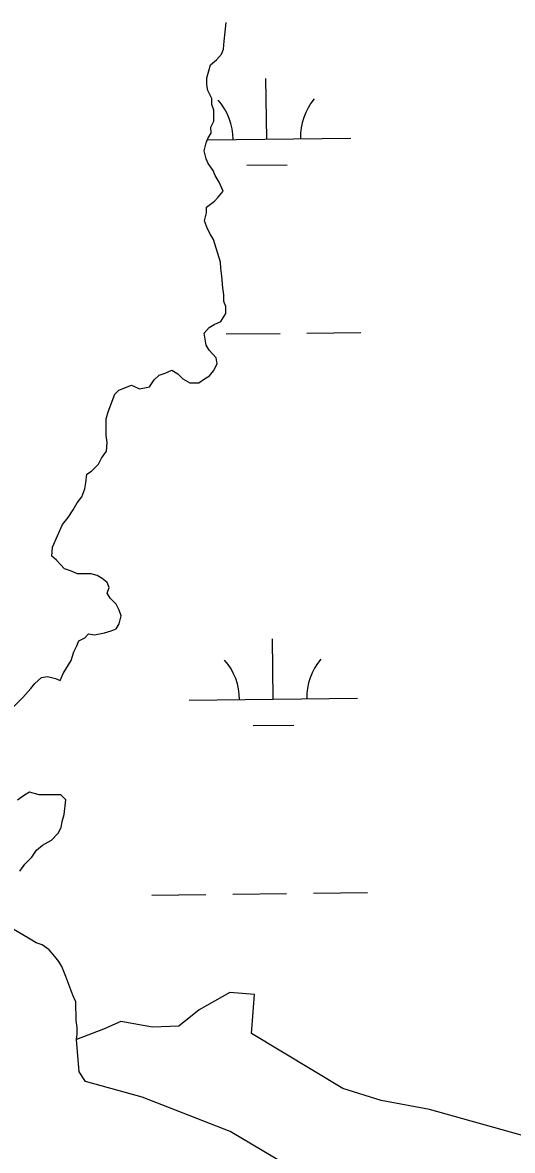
# Model space of a CAD drawing. Extents: x 3683613 to 3738215, y 469626 to 495384.
# Drawn here: x 3716747 to 3717038, y 479456 to 480126 of the extents above; entities that cross this region are included whole.
import ezdxf

# ---------------------------------------------------------------- set-up
doc = ezdxf.new("R2010")
doc.units = 0
doc.layers.add('V-TOPO-SHOR', color=7, linetype='Continuous')
doc.layers.add('V-WETL-SWMP', color=7, linetype='Continuous')

msp = doc.modelspace()

# ---------------------------------------------------------------- linework, layer by layer
at = {"layer": 'V-TOPO-SHOR'}
for points in [[(3716860.94, 480073.65), (3716859.74, 480077.16), (3716859.72, 480080.67), (3716857.35, 480085.34), (3716856.75, 480088.86), (3716856.72, 480092.96), (3716857.87, 480097.06), (3716859.02, 480100.59), (3716862.52, 480103.53), (3716865.43, 480107.07), (3716866.58, 480110), (3716867.14, 480114.69), (3716868.25, 480125.83)], [(3716758.6, 479736.81), (3716762.11, 479737.41), (3716766.81, 479736.27), (3716769.74, 479735.11), (3716771.47, 479739.23), (3716776.12, 479746.87), (3716777.84, 479752.15), (3716779.58, 479755.67), (3716780.73, 479758.61), (3716784.24, 479760.39), (3716786.57, 479762.74), (3716790.09, 479762.18), (3716795.94, 479763.38), (3716800.03, 479764.58), (3716802.96, 479765.77), (3716804.7, 479768.71), (3716805.84, 479773.4), (3716804.65, 479776.91), (3716802.87, 479780.41), (3716799.34, 479783.91), (3716797.56, 479786.83), (3716798.71, 479790.35), (3716797.52, 479793.27), (3716794.58, 479795.6), (3716791.64, 479797.34), (3716788.12, 479798.49), (3716779.92, 479798.44), (3716775.81, 479800.17), (3716772.29, 479801.33), (3716767.57, 479806.57), (3716764.63, 479808.9), (3716765.19, 479814.17), (3716770.96, 479827.68), (3716774.46, 479831.8), (3716777.36, 479836.5), (3716779.68, 479840.62), (3716782.59, 479844.15), (3716784.32, 479848.85), (3716784.88, 479852.36), (3716785.44, 479857.64), (3716788.36, 479859.41), (3716792.43, 479863.54), (3716794.17, 479867.06), (3716797.08, 479871.18), (3716797.63, 479876.45), (3716797.02, 479880.55), (3716796.96, 479890.51), (3716798.11, 479894.62), (3716802.15, 479905.18), (3716804.48, 479907.54), (3716812.08, 479910.51), (3716816.78, 479908.2), (3716822.63, 479909.4), (3716825.54, 479913.52), (3716828.45, 479916.47), (3716831.96, 479917.66), (3716836.05, 479919.44), (3716839.58, 479917.12), (3716842.52, 479914.2), (3716846.64, 479911.88), (3716851.91, 479911.92), (3716855.41, 479914.28), (3716858.33, 479916.05), (3716860.65, 479918.99), (3716862.97, 479923.11), (3716862.37, 479926.62), (3716858.24, 479931.28), (3716856.46, 479934.2), (3716855.25, 479941.22), (3716858.16, 479944.76), (3716861.08, 479946.53), (3716865.17, 479948.31), (3716868.07, 479953.01), (3716868.05, 479957.11), (3716866.86, 479960.04), (3716866.84, 479964.14), (3716866.23, 479968.23), (3716865.6, 479975.26), (3716864.99, 479979.94), (3716864.97, 479983.46), (3716860.79, 479996.91), (3716859.02, 479999.83), (3716857.24, 480003.33), (3716855.46, 480008.01), (3716856.6, 480012.7), (3716856.58, 480016.22), (3716861.25, 480019.76), (3716863.58, 480022.11), (3716866.48, 480025.65), (3716864.11, 480030.9), (3716861.74, 480034.99), (3716860.56, 480037.91), (3716857.6, 480042), (3716856.41, 480044.92), (3716855.22, 480049.6), (3716856.36, 480054.29), (3716857.52, 480057.23), (3716859.26, 480060.17), (3716859.23, 480063.68), (3716860.97, 480067.21), (3716860.94, 480073.65)], [(3716737.05, 479714.42), (3716747.54, 479725.03), (3716752.19, 479730.33), (3716754.52, 479733.27), (3716758.6, 479736.81)], [(3716745.79, 479621.92), (3716748.69, 479626.03), (3716752.77, 479630.16), (3716755.68, 479634.28), (3716759.17, 479637.22), (3716764.43, 479640.18), (3716768.5, 479644.31), (3716770.24, 479647.83), (3716770.81, 479651.35), (3716771.96, 479655.46), (3716773.08, 479664.25), (3716770.13, 479667.16), (3716757.24, 479667.09), (3716751.38, 479668.81), (3716748.46, 479667.04), (3716744.37, 479664.09)], [(3716779.26, 479521.9), (3716779.74, 479524.87), (3716779.71, 479528.97), (3716779.1, 479533.07), (3716779.04, 479544.2), (3716777.26, 479548.29), (3716773.09, 479559.39), (3716770.72, 479565.24), (3716768.94, 479568.16), (3716766.58, 479571.07), (3716763.04, 479575.15), (3716758.93, 479578.06), (3716755.41, 479579.21), (3716751.88, 479581.53), (3716740.71, 479587.91)], [(3717042.43, 479420.48), (3716999.48, 479426.08), (3716902.38, 479448.49), (3716870.64, 479467.16), (3716818.35, 479487.7), (3716784.74, 479497.04), (3716781.01, 479502.64), (3716779.26, 479521.9)]]:
    msp.add_lwpolyline(points, dxfattribs=at)
at = {"layer": 'V-WETL-SWMP'}
for p, q in [((3716892.3, 480056.56), (3716891.88, 480092.56)), ((3716857.09, 480056.15), (3716942.29, 480057.14)), ((3716880.48, 480040.99), (3716904.48, 480041.27)), ((3716868.23, 479940.84), (3716900.23, 479941.21)), ((3716916.23, 479941.4), (3716948.23, 479941.77)), ((3716896.17, 479723.91), (3716895.75, 479759.9)), ((3716846.17, 479723.32), (3716946.17, 479724.49)), ((3716884.35, 479708.34), (3716908.35, 479708.62)), ((3716824.11, 479607.63), (3716856.11, 479608)), ((3716872.11, 479608.19), (3716904.1, 479608.56)), ((3716920.1, 479608.74), (3716952.1, 479609.12))]:
    msp.add_line(p, q, dxfattribs=at)
for points in [[(3716860.94, 480073.65), (3716859.74, 480077.16), (3716859.72, 480080.67), (3716857.35, 480085.34), (3716856.75, 480088.86), (3716856.72, 480092.96), (3716857.87, 480097.06), (3716859.02, 480100.59), (3716862.52, 480103.53), (3716865.43, 480107.07), (3716866.58, 480110), (3716867.14, 480114.69), (3716868.25, 480125.83)], [(3716758.6, 479736.81), (3716762.11, 479737.41), (3716766.81, 479736.27), (3716769.74, 479735.11), (3716771.47, 479739.23), (3716776.12, 479746.87), (3716777.84, 479752.15), (3716779.58, 479755.67), (3716780.73, 479758.61), (3716784.24, 479760.39), (3716786.57, 479762.74), (3716790.09, 479762.18), (3716795.94, 479763.38), (3716800.03, 479764.58), (3716802.96, 479765.77), (3716804.7, 479768.71), (3716805.84, 479773.4), (3716804.65, 479776.91), (3716802.87, 479780.41), (3716799.34, 479783.91), (3716797.56, 479786.83), (3716798.71, 479790.35), (3716797.52, 479793.27), (3716794.58, 479795.6), (3716791.64, 479797.34), (3716788.12, 479798.49), (3716779.92, 479798.44), (3716775.81, 479800.17), (3716772.29, 479801.33), (3716767.57, 479806.57), (3716764.63, 479808.9), (3716765.19, 479814.17), (3716770.96, 479827.68), (3716774.46, 479831.8), (3716777.36, 479836.5), (3716779.68, 479840.62), (3716782.59, 479844.15), (3716784.32, 479848.85), (3716784.88, 479852.36), (3716785.44, 479857.64), (3716788.36, 479859.41), (3716792.43, 479863.54), (3716794.17, 479867.06), (3716797.08, 479871.18), (3716797.63, 479876.45), (3716797.02, 479880.55), (3716796.96, 479890.51), (3716798.11, 479894.62), (3716802.15, 479905.18), (3716804.48, 479907.54), (3716812.08, 479910.51), (3716816.78, 479908.2), (3716822.63, 479909.4), (3716825.54, 479913.52), (3716828.45, 479916.47), (3716831.96, 479917.66), (3716836.05, 479919.44), (3716839.58, 479917.12), (3716842.52, 479914.2), (3716846.64, 479911.88), (3716851.91, 479911.92), (3716855.41, 479914.28), (3716858.33, 479916.05), (3716860.65, 479918.99), (3716862.97, 479923.11), (3716862.37, 479926.62), (3716858.24, 479931.28), (3716856.46, 479934.2), (3716855.25, 479941.22), (3716858.16, 479944.76), (3716861.08, 479946.53), (3716865.17, 479948.31), (3716868.07, 479953.01), (3716868.05, 479957.11), (3716866.86, 479960.04), (3716866.84, 479964.14), (3716866.23, 479968.23), (3716865.6, 479975.26), (3716864.99, 479979.94), (3716864.97, 479983.46), (3716860.79, 479996.91), (3716859.02, 479999.83), (3716857.24, 480003.33), (3716855.46, 480008.01), (3716856.6, 480012.7), (3716856.58, 480016.22), (3716861.25, 480019.76), (3716863.58, 480022.11), (3716866.48, 480025.65), (3716864.11, 480030.9), (3716861.74, 480034.99), (3716860.56, 480037.91), (3716857.6, 480042), (3716856.41, 480044.92), (3716855.22, 480049.6), (3716856.36, 480054.29), (3716857.52, 480057.23), (3716859.26, 480060.17), (3716859.23, 480063.68), (3716860.97, 480067.21), (3716860.94, 480073.65)], [(3716737.05, 479714.42), (3716747.54, 479725.03), (3716752.19, 479730.33), (3716754.52, 479733.27), (3716758.6, 479736.81)], [(3716745.79, 479621.92), (3716748.69, 479626.03), (3716752.77, 479630.16), (3716755.68, 479634.28), (3716759.17, 479637.22), (3716764.43, 479640.18), (3716768.5, 479644.31), (3716770.24, 479647.83), (3716770.81, 479651.35), (3716771.96, 479655.46), (3716773.08, 479664.25), (3716770.13, 479667.16), (3716757.24, 479667.09), (3716751.38, 479668.81), (3716748.46, 479667.04), (3716744.37, 479664.09)], [(3717051.9, 479462.75), (3716989.07, 479480.29), (3716960.34, 479485.74), (3716937.52, 479492.71), (3716883.19, 479525.54), (3716884.98, 479548.63), (3716870.33, 479549.73), (3716852.19, 479539.41), (3716840.11, 479529.73), (3716824.44, 479529.2), (3716805.78, 479532.64), (3716795.3, 479527.99), (3716779.26, 479521.9), (3716779.74, 479524.87), (3716779.71, 479528.97), (3716779.1, 479533.07), (3716779.04, 479544.2), (3716777.26, 479548.29), (3716773.09, 479559.39), (3716770.72, 479565.24), (3716768.94, 479568.16), (3716766.58, 479571.07), (3716763.04, 479575.15), (3716758.93, 479578.06), (3716755.41, 479579.21), (3716751.88, 479581.53), (3716740.71, 479587.91)]]:
    msp.add_lwpolyline(points, dxfattribs=at)
for centre, start, end in [((3716837.05, 480056.39), 359.89486, 41.43852), ((3716947.53, 480057.68), 139.89486, 181.43852), ((3716840.92, 479723.74), 359.89486, 41.43852), ((3716951.4, 479725.02), 139.89486, 181.43852)]:
    msp.add_arc(centre, 35.25, start, end, dxfattribs=at)

doc.saveas('drawing.dxf')
